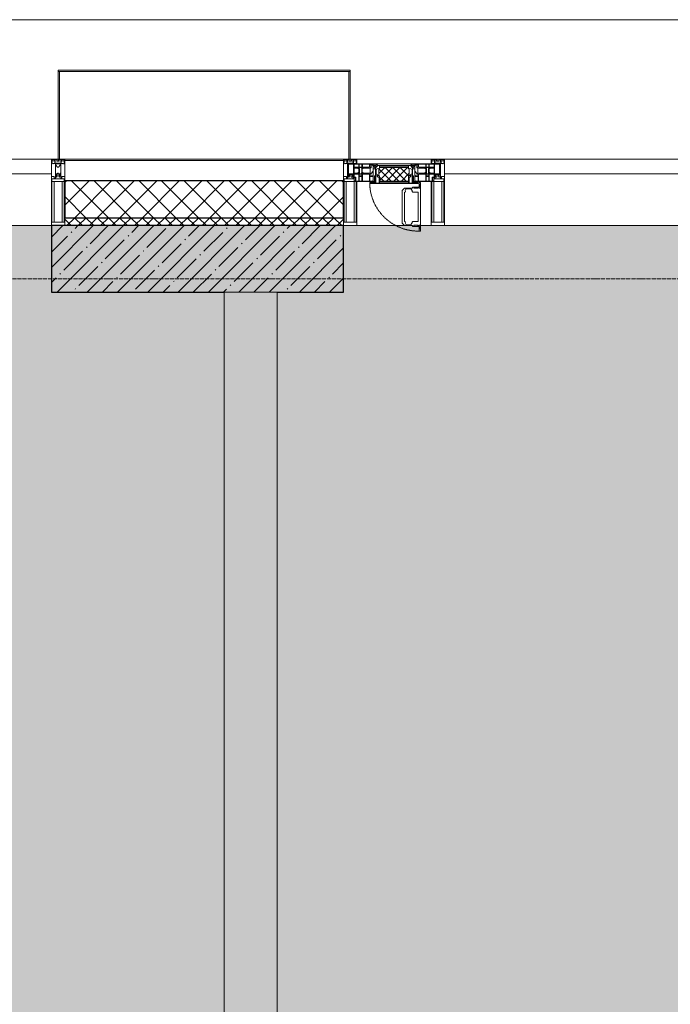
# Model space of a CAD drawing. Header units: millimetres. Extents: x -525784 to 178656, y -69521 to 385150.
# Tile 325 of 389: x -183722 to -181273, y 373214 to 376919. Entities that reach past the tile are written whole.
import ezdxf

# ---------------------------------------------------------------- set-up
doc = ezdxf.new("R2010")
doc.units = ezdxf.units.MM
doc.linetypes.add('-D1-02х01', pattern=[3, 2, -1])
doc.linetypes.add('-D1d1-15x02', pattern=[19, 15, -2, 0, -2])
for name, color, linetype, lineweight in [('_0', 7, 'Continuous', 13), ('A-COLS', 7, 'Continuous', 5), ('A-DETL-GENF', 7, 'Continuous', 5), ('A-GLAZ', 7, 'Continuous', 5), ('A-GLAZ-CURT', 8, 'Continuous', 5), ('A-GLAZ-CWMG', 8, 'Continuous', 5), ('A-WALL', 7, 'Continuous', 5), ('A-WALL-FNSH', 8, 'Continuous', 5), ('I-WALL', 7, 'Continuous', 5), ('S-COLS', 7, 'Continuous', 5), ('S-GRID', 7, 'Continuous', 5), ('Ограждение', 7, 'Continuous', 5), ('Поручни', 7, 'Continuous', 5)]:
    doc.layers.add(name, color=color, linetype=linetype, lineweight=lineweight)

# ---------------------------------------------------------------- blocks, each defined once
blk = doc.blocks.new('System Panel - A_PAN_Glass-5026786-50_AS_M_L24')
at = {"layer": 'A-GLAZ-CURT'}
for p, q in [((910, 0), (-910, 0)), ((-910, 0), (-910, -55)), ((910, -55), (910, 0)), ((-910, -55), (910, -55))]:
    blk.add_line(p, q, dxfattribs=at)
blk = doc.blocks.new('Rectangular Mullion - R_StandardFrame_50Wx250H-3343043-50_AS_M_L24')
at = {"layer": 'A-GLAZ-CWMG'}
blk.add_line((11950, 29450), (10130, 29450), dxfattribs=at)
blk = doc.blocks.new('Rectangular Mullion - 50Wx250H-V1-50_AS_M_L24')
at = {"layer": 'A-DETL-GENF'}
for p, q in [((-25, 84), (-25, 250)), ((-25, 250), (0, 250)), ((-23, 237.3), (0, 237.3)), ((-23, 237.3), (-23, 84)), ((-14.9, 84), (-14.9, 237.3)), ((25, 250), (0, 250)), ((23, 237.3), (0, 237.3)), ((14.9, 84), (14.9, 237.3)), ((23, 237.3), (23, 73.6)), ((25, 65.2), (25, 250)), ((0, 84), (-15, 84)), ((0, 84), (23, 84)), ((-0.5, 73.6), (-15, 73.6)), ((-10, 71.3), (-12, 71.3)), ((-10, 57.4), (-10, 71.3)), ((-7, 65.2), (-5.9, 67.3)), ((-7, 65.2), (-7, 57)), ((-4.1, 67.3), (-5.9, 67.3)), ((-4.1, 67.3), (-2.9, 65.1)), ((-2.9, 65.1), (-2.9, 57)), ((0.5, 73.6), (23, 73.6)), ((4.1, 67.3), (2.9, 65.1)), ((2.9, 65.1), (2.9, 57)), ((4.1, 67.3), (5.9, 67.3)), ((7, 65.2), (5.9, 67.3)), ((7, 65.2), (7, 54.7)), ((8.7, 53), (7, 54.7)), ((8.7, 53), (10, 53)), ((10, 71.3), (14, 71.3)), ((10, 53), (10, 71.3)), ((10, 53), (10, 17)), ((14, 71.3), (14, 65.2)), ((14, 65.2), (25, 65.2)), ((-23.8, 14.6), (-25, 14.2)), ((-25, 0), (-25, 14.2)), ((-23.8, 17), (-23.8, 14.6)), ((-22.5, 10.6), (-23.8, 14.6)), ((-22.5, 10.6), (-23.7, 9.9)), ((-23.7, 1.3), (-23.7, 9.9)), ((-23.7, 1.3), (-11.8, 1.3)), ((-23.2, 10.2), (-22.5, 8)), ((-22.5, 8), (-22.5, 4.5)), ((-21.3, 4.5), (-22.5, 4.5)), ((-22.3, 17), (-22.3, 16)), ((-22.3, 16), (-21.3, 16)), ((-19.9, 17), (-21.3, 16)), ((-21.3, 4.5), (-21.3, 6.5)), ((-21.3, 6.5), (-14.2, 6.5)), ((-7.4, 16.6), (-18.4, 16.6)), ((-14.2, 6.5), (-14.2, 4.5)), ((-13.2, 4.5), (-14.2, 4.5)), ((-13.2, 4.5), (-12.2, 7.2)), ((-12.7, 7.6), (-11.3, 11.4)), ((-12.7, 7.6), (-11.8, 6.9)), ((-12.2, 9), (-12.2, 14.8)), ((-12.2, 14.8), (0, 14.8)), ((-11.8, 1.3), (-11.8, 6.9)), ((-10.5, 11.2), (-11.3, 11.4)), ((-10.5, 1.5), (-10.5, 11.2)), ((-4.8, 1.5), (-10.5, 1.5)), ((0, 8), (-4.8, 8)), ((-4.8, 1.5), (-4.8, 8)), ((-2.6, 16.8), (0, 16.8)), ((2.6, 16.8), (0, 16.8)), ((0, 14.8), (0, 16.8)), ((0, 14.8), (0, 16.8)), ((12.2, 14.8), (0, 14.8)), ((0, 0), (0, 8)), ((0, 8), (4.8, 8)), ((0, 0), (0, 8)), ((4.8, 1.5), (4.8, 8)), ((4.8, 1.5), (10.5, 1.5)), ((8.5, 23), (6, 25.5)), ((6, 18), (7.4, 18)), ((7.4, 18), (7.4, 16.6)), ((7.4, 16.6), (18.4, 16.6)), ((7.5, 18.5), (8.5, 18.5)), ((7.5, 17), (7.5, 18.5)), ((10, 17), (7.5, 17)), ((8.5, 18.5), (8.5, 23)), ((10.5, 11.2), (11.3, 11.4)), ((10.5, 1.5), (10.5, 11.2)), ((12.7, 7.6), (11.3, 11.4)), ((12.7, 7.6), (11.8, 6.9)), ((11.8, 1.3), (11.8, 6.9)), ((23.7, 1.3), (11.8, 1.3)), ((12.2, 9), (12.2, 14.8)), ((13.2, 4.5), (12.2, 7.2)), ((13.2, 4.5), (14.2, 4.5)), ((21.3, 6.5), (14.2, 6.5)), ((14.2, 6.5), (14.2, 4.5)), ((18.4, 16.6), (19, 17.6)), ((19, 17.6), (21.3, 16)), ((22.3, 16), (21.3, 16)), ((21.3, 4.5), (21.3, 6.5)), ((21.3, 4.5), (22.5, 4.5)), ((22.3, 17), (22.3, 16)), ((22.3, 17), (23.8, 17)), ((22.5, 10.6), (23.8, 14.6)), ((22.5, 10.6), (23.7, 9.9)), ((23.2, 10.2), (22.5, 8)), ((22.5, 8), (22.5, 4.5)), ((23.7, 1.3), (23.7, 9.9)), ((23.8, 17), (23.8, 14.6)), ((23.8, 14.6), (25, 14.2)), ((25, 0), (25, 14.2)), ((-25, 0), (0, 0)), ((25, 0), (0, 0))]:
    blk.add_line(p, q, dxfattribs=at)
for centre, start, end in [((-0.5, 73.1), 360, 90), ((0.5, 73.1), 90, 180)]:
    blk.add_arc(centre, 0.5, start, end, dxfattribs=at)
blk = doc.blocks.new('Rectangular Mullion - R_StandardFrame_50Wx250H-3538113-50_AS_M_L24')
at = {"layer": 'A-GLAZ-CWMG', "lineweight": 9}
for p, q in [((-25, 84), (-25, 250)), ((-25, 250), (25, 250)), ((25, 250), (25, 0)), ((-25, 0), (-25, 17)), ((25, 0), (-25, 0))]:
    blk.add_line(p, q, dxfattribs=at)
blk = doc.blocks.new('A_PAN_Створка - 383мм-V32-50_AS_M_L24')
at = {"layer": 'A-GLAZ-CURT'}
h = blk.add_hatch(dxfattribs=at)
h.set_pattern_fill('FP_28', color=256, style=0, pattern_type=2)
h.set_pattern_definition([(45, (-9940, -29700), (-14.142136, 14.142136), []), (135, (-9940, -29700), (-14.142136, -14.142136), [])])
h.paths.add_polyline_path([(53.6, -82.7), (54.6, -81.8), (55.5, -62.5), (57.2, -60.8), (57.2, -36.4), (54.9, -34.1), (54.5, -31.8), (-54.5, -31.8), (-54.9, -34.1), (-57.2, -36.4), (-57.2, -60.8), (-54.6, -63.4), (-53.6, -82.7), (-46.3, -82.7)])
at = {"layer": 'A-DETL-GENF'}
for p, q in [((-70, -32.1), (-61.4, -23.5)), ((-70, -62.5), (-70, -32.1)), ((-65.7, -37.4), (-60.8, -34.7)), ((61.4, -23.5), (-61.4, -23.5)), ((-60.8, -34.7), (-57.3, -35.9)), ((-55.2, -33.8), (-57.3, -35.9)), ((-54.9, -34.1), (-57.2, -36.4)), ((-57.2, -36.4), (-57.2, -60.8)), ((-55.2, -33.8), (-54.8, -31.5)), ((-54.9, -25.8), (-53.9, -24.8)), ((-54.9, -29.5), (-54.9, -25.8)), ((-53.9, -30.5), (-54.9, -29.5)), ((-54.5, -31.8), (-54.9, -34.1)), ((0, -31.5), (-54.8, -31.5)), ((54.5, -31.8), (-54.5, -31.8)), ((-53.9, -24.8), (53.9, -24.8)), ((53.9, -30.5), (-53.9, -30.5)), ((0, -31.5), (54.8, -31.5)), ((54.9, -25.8), (53.9, -24.8)), ((53.9, -30.5), (54.9, -29.5)), ((54.9, -34.1), (54.5, -31.8)), ((55.2, -33.8), (54.8, -31.5)), ((54.9, -29.5), (54.9, -25.8)), ((57.2, -36.4), (54.9, -34.1)), ((55.2, -33.8), (57.3, -35.9)), ((57.2, -60.8), (57.2, -36.4)), ((60.8, -34.7), (57.3, -35.9)), ((65.7, -37.4), (60.8, -34.7)), ((70, -32.1), (61.4, -23.5)), ((70, -62.5), (70, -32.1)), ((-73.9, -62.5), (-70, -62.5)), ((-73.9, -87.5), (-73.9, -62.5)), ((-69.4, -66.5), (-73.9, -66.5)), ((-69.4, -81.5), (-69.4, -66.5)), ((-61.7, -62.5), (-67.9, -62.5)), ((-67.9, -62.5), (-67.9, -89.3)), ((-67.8, -38.3), (-65.7, -37.4)), ((-67.8, -55.7), (-67.8, -38.3)), ((-66, -56.5), (-67.8, -55.7)), ((-66, -56.5), (-62, -59.1)), ((-62, -59.1), (-60.7, -61)), ((-61.7, -64.9), (-61.7, -62.5)), ((-60.1, -67.7), (-61.7, -64.9)), ((-60.7, -61), (-57.4, -61)), ((-56.4, -67.7), (-60.1, -67.7)), ((-57.4, -61), (-54.9, -63.5)), ((-57.2, -60.8), (-54.6, -63.4)), ((-56.4, -89.4), (-56.4, -67.7)), ((-54.9, -63.5), (-54.9, -81.9)), ((-54.6, -63.4), (-54.6, -81.8)), ((54.6, -63.4), (57.2, -60.8)), ((54.6, -81.8), (54.6, -63.4)), ((57.4, -61), (54.9, -63.5)), ((54.9, -63.5), (54.9, -81.9)), ((56.4, -67.7), (60.1, -67.7)), ((56.4, -89.4), (56.4, -67.7)), ((60.7, -61), (57.4, -61)), ((60.1, -67.7), (61.7, -64.9)), ((62, -59.1), (60.7, -61)), ((61.7, -62.5), (67.9, -62.5)), ((61.7, -64.9), (61.7, -62.5)), ((66, -56.5), (62, -59.1)), ((67.8, -38.3), (65.7, -37.4)), ((66, -56.5), (67.8, -55.7)), ((67.8, -55.7), (67.8, -38.3)), ((67.9, -62.5), (67.9, -89.3)), ((69.4, -66.5), (73.9, -66.5)), ((69.4, -81.5), (69.4, -66.5)), ((73.9, -62.5), (70, -62.5)), ((73.9, -87.5), (73.9, -62.5)), ((-91.5, -87.5), (-73.9, -87.5)), ((-91.5, -92), (-91.5, -87.5)), ((-91.5, -92), (91.5, -92)), ((-83.4, -90.3), (-83.4, -87.5)), ((-83.4, -90.3), (-69.4, -90.3)), ((-73.9, -81.5), (-69.4, -81.5)), ((-69.4, -85.5), (-73.9, -85.5)), ((-69.4, -90.3), (-69.4, -85.5)), ((-67.9, -89.3), (-66.9, -90.3)), ((-66.9, -90.3), (-57.4, -90.3)), ((-57.4, -90.3), (-56.4, -89.4)), ((-54.9, -81.9), (-53.8, -83)), ((-54.9, -85.6), (-53.9, -84.6)), ((-54.9, -89.3), (-54.9, -85.6)), ((-53.9, -90.3), (-54.9, -89.3)), ((-54.6, -81.8), (-53.6, -82.7)), ((-53.9, -84.6), (53.9, -84.6)), ((53.9, -90.3), (-53.9, -90.3)), ((53.8, -83), (-53.8, -83)), ((-53.6, -82.7), (53.6, -82.7)), ((53.6, -82.7), (54.6, -81.8)), ((54.9, -81.9), (53.8, -83)), ((54.9, -85.6), (53.9, -84.6)), ((53.9, -90.3), (54.9, -89.3)), ((54.9, -89.3), (54.9, -85.6)), ((57.4, -90.3), (56.4, -89.4)), ((66.9, -90.3), (57.4, -90.3)), ((67.9, -89.3), (66.9, -90.3)), ((73.9, -81.5), (69.4, -81.5)), ((69.4, -85.5), (73.9, -85.5)), ((69.4, -90.3), (69.4, -85.5)), ((83.4, -90.3), (69.4, -90.3)), ((91.5, -87.5), (73.9, -87.5)), ((83.4, -90.3), (83.4, -87.5)), ((91.5, -92), (91.5, -87.5))]:
    blk.add_line(p, q, dxfattribs=at)
at = {"layer": 'A-DETL-GENF', "color": 9, "true_color": 0xc8c8c8}
for p, q in [((39.7, -109), (31.1, -117.6)), ((70.1, -109), (39.7, -109)), ((70.1, -105.1), (70.1, -109)), ((95.1, -105.1), (70.1, -105.1)), ((74.1, -109.6), (74.1, -105.1)), ((89.1, -109.6), (74.1, -109.6)), ((89.1, -105.1), (89.1, -109.6)), ((93.1, -109.6), (93.1, -105.1)), ((97.9, -109.6), (93.1, -109.6)), ((95.1, -87.5), (95.1, -105.1)), ((99.6, -87.5), (95.1, -87.5)), ((97.9, -95.6), (95.1, -95.6)), ((97.9, -95.6), (97.9, -109.6)), ((99.6, -270.5), (99.6, -87.5)), ((31.1, -117.6), (31.1, -240.4)), ((41.4, -123.8), (39.1, -124.2)), ((39.1, -179), (39.1, -124.2)), ((41.4, -123.8), (43.5, -121.7)), ((45, -113.3), (42.3, -118.2)), ((42.3, -118.2), (43.5, -121.7)), ((45.9, -111.2), (45, -113.3)), ((63.3, -111.2), (45.9, -111.2)), ((64.1, -113), (63.3, -111.2)), ((64.1, -113), (66.7, -117)), ((66.7, -117), (68.6, -118.3)), ((68.6, -118.3), (68.6, -121.6)), ((68.6, -121.6), (71.1, -124.1)), ((71.1, -124.1), (89.5, -124.1)), ((89.5, -124.1), (90.6, -125.2)), ((90.6, -125.2), (90.6, -232.8)), ((39.1, -179), (39.1, -233.8)), ((39.7, -249), (31.1, -240.4)), ((41.4, -234.2), (39.1, -233.8)), ((70.1, -249), (39.7, -249)), ((41.4, -234.2), (43.5, -236.3)), ((42.3, -239.8), (43.5, -236.3)), ((45, -244.7), (42.3, -239.8)), ((45.9, -246.8), (45, -244.7)), ((63.3, -246.8), (45.9, -246.8)), ((64.1, -245), (63.3, -246.8)), ((64.1, -245), (66.7, -241)), ((66.7, -241), (68.6, -239.7)), ((68.6, -236.4), (71.1, -233.9)), ((68.6, -239.7), (68.6, -236.4)), ((70.1, -252.9), (70.1, -249)), ((95.1, -252.9), (70.1, -252.9)), ((71.1, -233.9), (89.5, -233.9)), ((74.1, -248.4), (74.1, -252.9)), ((89.1, -248.4), (74.1, -248.4)), ((89.1, -252.9), (89.1, -248.4)), ((89.5, -233.9), (90.6, -232.8)), ((93.1, -248.4), (93.1, -252.9)), ((97.9, -248.4), (93.1, -248.4)), ((95.1, -270.5), (95.1, -252.9)), ((97.9, -262.4), (97.9, -248.4)), ((97.9, -262.4), (95.1, -262.4)), ((99.6, -270.5), (95.1, -270.5))]:
    blk.add_line(p, q, dxfattribs=at)
at = {"layer": 'A-GLAZ'}
for p, q in [((-67.9, -17), (-171, -17)), ((-171, -17), (-171, -57)), ((-171, -18.5), (-153.5, -18.5)), ((-153.5, -18.5), (-152, -20)), ((-152, -20), (-152, -73.5)), ((-150.5, -17), (-150.5, -29.4)), ((-132.4, -18.6), (-150.5, -18.6)), ((-150.5, -29.4), (-132.4, -29.4)), ((-150.5, -33.6), (-150.5, -68)), ((-136.3, -33.6), (-150.5, -33.6)), ((-137.2, -31), (-135.8, -35)), ((-132.5, -31), (-137.2, -31)), ((-132.1, -36.8), (-135.8, -35)), ((-132.5, -31.9), (-133.4, -33.7)), ((-133.4, -33.7), (-130.1, -35.3)), ((-132.5, -31.9), (-132.5, -31)), ((-132.4, -29.4), (-132.4, -18.6)), ((-132.1, -49), (-132.1, -36.8)), ((-131, -18.2), (-131, -29.5)), ((-120.8, -18.2), (-131, -18.2)), ((-131, -29.5), (-120.8, -29.5)), ((-131, -30.9), (-131, -33)), ((-120.8, -30.9), (-131, -30.9)), ((-129.4, -34.6), (-131, -33)), ((-130.1, -35.3), (-129.4, -34.6)), ((-130.1, -35.3), (-130.1, -50.4)), ((-122.4, -34.6), (-120.8, -33)), ((-121.7, -35.3), (-122.4, -34.6)), ((-118.4, -33.7), (-121.7, -35.3)), ((-121.7, -35.3), (-121.7, -50.4)), ((-120.8, -18.2), (-120.8, -29.5)), ((-120.8, -30.9), (-120.8, -33)), ((-119.7, -36.8), (-115.9, -35)), ((-119.7, -49), (-119.7, -36.8)), ((-119.3, -18.6), (-92.5, -18.6)), ((-119.3, -29.4), (-119.3, -18.6)), ((-92.5, -29.4), (-119.3, -29.4)), ((-119.3, -31), (-114.6, -31)), ((-119.3, -31.9), (-119.3, -31)), ((-119.3, -31.9), (-118.4, -33.7)), ((-114.6, -31), (-115.9, -35)), ((-94.1, -33.5), (-115.4, -33.5)), ((-89.9, -35.1), (-94.1, -33.5)), ((-92.5, -18.6), (-92.5, -29.4)), ((-90.8, -18.5), (-90.8, -29.4)), ((-87.3, -18.5), (-90.8, -18.5)), ((-90.8, -29.4), (-85.9, -29.4)), ((-89.9, -32.5), (-89.9, -35.1)), ((-85.9, -32.5), (-89.9, -32.5)), ((-89.9, -35.1), (-89.9, -50.9)), ((-87.3, -20.4), (-87.3, -18.5)), ((-87.3, -20.4), (-87.3, -21.9)), ((-84.8, -20.4), (-87.3, -20.4)), ((-87.3, -21.9), (-85.9, -21.9)), ((-85.9, -18.2), (-85.9, -20.4)), ((-75.9, -18.2), (-85.9, -18.2)), ((-85.9, -21.9), (-85.9, -29.4)), ((-85.9, -29.4), (-85.9, -32.5)), ((-83.4, -20.4), (-84.8, -20.4)), ((-70, -33.8), (-83.4, -20.4)), ((-78, -84), (-78, -23.5)), ((-78, -23.5), (-67.9, -23.5)), ((-78, -36.8), (-70, -36.8)), ((-78, -45.6), (-78, -36.8)), ((-75.9, -21.5), (-75.9, -18.2)), ((-75.9, -21.5), (-75.9, -23.5)), ((-74.9, -21.5), (-75.9, -21.5)), ((-75.9, -23.5), (-73, -23.5)), ((-74.9, -17.9), (-74.9, -21.5)), ((-68.9, -17.9), (-74.9, -17.9)), ((-67.2, -29.3), (-73, -23.5)), ((-61.4, -23.5), (-70, -32.1)), ((-70, -32.1), (-70, -62.5)), ((-70, -36.8), (-70, -33.8)), ((-68.9, -21.5), (-68.9, -17.9)), ((-67.9, -21.5), (-68.9, -21.5)), ((67.9, -17), (-67.9, -17)), ((-61.4, -23.5), (-67.9, -17)), ((-67.9, -17), (-67.9, -23.5)), ((-67.9, -17), (67.9, -17)), ((-67.9, -21.5), (-67.9, -23.5)), ((-67.9, -23.5), (-64.6, -26.8)), ((-67.9, -23.5), (-64.6, -26.8)), ((-64.6, -26.8), (-67.2, -29.3)), ((-64.6, -26.8), (-61.4, -23.5)), ((61.4, -23.5), (-61.4, -23.5)), ((67.9, -17), (61.4, -23.5)), ((70, -32.1), (61.4, -23.5)), ((61.4, -23.5), (64.6, -26.8)), ((67.9, -23.5), (64.6, -26.8)), ((64.6, -26.8), (67.9, -23.5)), ((64.6, -26.8), (67.2, -29.3)), ((67.2, -29.3), (73, -23.5)), ((67.9, -23.5), (67.9, -17)), ((171, -17), (67.9, -17)), ((67.9, -21.5), (67.9, -23.5)), ((67.9, -21.5), (68.9, -21.5)), ((67.9, -23.5), (78, -23.5)), ((68.9, -17.9), (74.9, -17.9)), ((68.9, -21.5), (68.9, -17.9)), ((70, -33.8), (83.4, -20.4)), ((70, -62.5), (70, -32.1)), ((70, -36.8), (70, -33.8)), ((78, -36.8), (70, -36.8)), ((75.9, -23.5), (73, -23.5)), ((74.9, -17.9), (74.9, -21.5)), ((74.9, -21.5), (75.9, -21.5)), ((75.9, -18.2), (85.9, -18.2)), ((75.9, -21.5), (75.9, -18.2)), ((75.9, -21.5), (75.9, -23.5)), ((78, -23.5), (78, -84)), ((78, -45.6), (78, -36.8)), ((83.4, -20.4), (84.8, -20.4)), ((84.8, -20.4), (87.3, -20.4)), ((85.9, -18.2), (85.9, -20.4)), ((85.9, -21.9), (85.9, -29.4)), ((87.3, -21.9), (85.9, -21.9)), ((85.9, -29.4), (85.9, -32.5)), ((90.8, -29.4), (85.9, -29.4)), ((85.9, -32.5), (89.9, -32.5)), ((87.3, -18.5), (90.8, -18.5)), ((87.3, -20.4), (87.3, -18.5)), ((87.3, -20.4), (87.3, -21.9)), ((89.9, -32.5), (89.9, -35.1)), ((89.9, -35.1), (94.1, -33.5)), ((89.9, -35.1), (89.9, -50.9)), ((90.8, -18.5), (90.8, -29.4)), ((92.5, -18.6), (92.5, -29.4)), ((119.3, -18.6), (92.5, -18.6)), ((92.5, -29.4), (119.3, -29.4)), ((94.1, -33.5), (115.4, -33.5)), ((114.6, -31), (115.9, -35)), ((119.3, -31), (114.6, -31)), ((119.7, -36.8), (115.9, -35)), ((119.3, -31.9), (118.4, -33.7)), ((118.4, -33.7), (121.7, -35.3)), ((119.3, -29.4), (119.3, -18.6)), ((119.3, -31.9), (119.3, -31)), ((119.7, -49), (119.7, -36.8)), ((120.8, -18.2), (120.8, -29.5)), ((120.8, -18.2), (131, -18.2)), ((131, -29.5), (120.8, -29.5)), ((120.8, -30.9), (120.8, -33)), ((120.8, -30.9), (131, -30.9)), ((122.4, -34.6), (120.8, -33)), ((121.7, -35.3), (122.4, -34.6)), ((121.7, -35.3), (121.7, -50.4)), ((129.4, -34.6), (131, -33)), ((130.1, -35.3), (129.4, -34.6)), ((133.4, -33.7), (130.1, -35.3)), ((130.1, -35.3), (130.1, -50.4)), ((131, -18.2), (131, -29.5)), ((131, -30.9), (131, -33)), ((132.1, -36.8), (135.8, -35)), ((132.1, -49), (132.1, -36.8)), ((132.4, -18.6), (150.5, -18.6)), ((132.4, -29.4), (132.4, -18.6)), ((150.5, -29.4), (132.4, -29.4)), ((132.5, -31), (137.2, -31)), ((132.5, -31.9), (132.5, -31)), ((132.5, -31.9), (133.4, -33.7)), ((137.2, -31), (135.8, -35)), ((136.3, -33.6), (150.5, -33.6)), ((150.5, -17), (150.5, -29.4)), ((150.5, -33.6), (150.5, -68)), ((153.5, -18.5), (152, -20)), ((152, -20), (152, -73.5)), ((171, -18.5), (153.5, -18.5)), ((171, -57), (171, -17)), ((-171, -55.5), (-152, -55.5)), ((-171, -57), (-156, -57)), ((-153, -60), (-153, -73.5)), ((-153, -73.5), (-150, -73.5)), ((-136.4, -52.4), (-150.5, -52.4)), ((-150.5, -56.6), (-132.4, -56.6)), ((-150.5, -68), (-143.5, -68)), ((-150.5, -69.5), (-150.5, -73.5)), ((-145, -69.5), (-150.5, -69.5)), ((-150, -73.5), (-150, -84)), ((-145, -69.5), (-145, -79.5)), ((-143.5, -68), (-143.5, -81)), ((-137.2, -54.8), (-135.8, -50.8)), ((-132.5, -54.8), (-137.2, -54.8)), ((-132.1, -49), (-135.8, -50.8)), ((-133.4, -52), (-130.1, -50.4)), ((-132.5, -53.8), (-133.4, -52)), ((-132.5, -53.8), (-132.5, -54.8)), ((-132.4, -56.6), (-132.4, -82.5)), ((-129.4, -51.1), (-131, -52.7)), ((-131, -55.1), (-131, -52.7)), ((-120.8, -55.1), (-131, -55.1)), ((-131, -56.5), (-131, -62.6)), ((-131, -56.5), (-120.8, -56.5)), ((-120.8, -62.6), (-131, -62.6)), ((-131, -64.6), (-120.8, -64.6)), ((-131, -82.5), (-131, -64.6)), ((-130.1, -50.4), (-129.4, -51.1)), ((-121.7, -50.4), (-122.4, -51.1)), ((-122.4, -51.1), (-120.8, -52.7)), ((-118.4, -52), (-121.7, -50.4)), ((-120.8, -55.1), (-120.8, -52.7)), ((-120.8, -56.5), (-120.8, -62.6)), ((-120.8, -82.5), (-120.8, -64.6)), ((-119.7, -49), (-115.9, -50.8)), ((-119.3, -53.8), (-118.4, -52)), ((-119.3, -53.8), (-119.3, -54.8)), ((-119.3, -54.8), (-114.6, -54.8)), ((-119.3, -56.6), (-119.3, -82.5)), ((-92.5, -56.6), (-119.3, -56.6)), ((-114.6, -54.8), (-115.9, -50.8)), ((-94.1, -52.5), (-115.3, -52.5)), ((-89.9, -50.9), (-94.1, -52.5)), ((-92.5, -56.6), (-92.5, -82.5)), ((-90.8, -56.6), (-85.9, -56.6)), ((-90.8, -62.7), (-90.8, -56.6)), ((-80.4, -62.7), (-90.8, -62.7)), ((-90.8, -64.6), (-90.8, -82.5)), ((-80.1, -64.6), (-90.8, -64.6)), ((-89.9, -52.2), (-89.9, -50.9)), ((-89.9, -52.2), (-88.6, -53.5)), ((-85.9, -53.5), (-88.6, -53.5)), ((-85.9, -53.5), (-78, -45.6)), ((-85.9, -56.6), (-85.9, -53.5)), ((-80.4, -61.1), (-80.4, -62.7)), ((-78, -61.1), (-80.4, -61.1)), ((-80.1, -66.1), (-80.1, -64.6)), ((-78, -66.1), (-80.1, -66.1)), ((-78, -66.1), (-78, -61.1)), ((-70, -62.5), (-73.9, -62.5)), ((-73.9, -62.5), (-73.9, -87.5)), ((73.9, -62.5), (70, -62.5)), ((73.9, -87.5), (73.9, -62.5)), ((85.9, -53.5), (78, -45.6)), ((78, -61.1), (80.4, -61.1)), ((78, -66.1), (78, -61.1)), ((78, -66.1), (80.1, -66.1)), ((80.1, -64.6), (90.8, -64.6)), ((80.1, -66.1), (80.1, -64.6)), ((80.4, -61.1), (80.4, -62.7)), ((80.4, -62.7), (90.8, -62.7)), ((85.9, -53.5), (88.6, -53.5)), ((85.9, -56.6), (85.9, -53.5)), ((90.8, -56.6), (85.9, -56.6)), ((89.9, -52.2), (88.6, -53.5)), ((89.9, -50.9), (94.1, -52.5)), ((89.9, -52.2), (89.9, -50.9)), ((90.8, -62.7), (90.8, -56.6)), ((90.8, -64.6), (90.8, -82.5)), ((92.5, -56.6), (119.3, -56.6)), ((92.5, -56.6), (92.5, -82.5)), ((94.1, -52.5), (115.3, -52.5)), ((114.6, -54.8), (115.9, -50.8)), ((119.3, -54.8), (114.6, -54.8)), ((119.7, -49), (115.9, -50.8)), ((118.4, -52), (121.7, -50.4)), ((119.3, -53.8), (118.4, -52)), ((119.3, -53.8), (119.3, -54.8)), ((119.3, -56.6), (119.3, -82.5)), ((122.4, -51.1), (120.8, -52.7)), ((120.8, -55.1), (120.8, -52.7)), ((120.8, -55.1), (131, -55.1)), ((120.8, -56.5), (120.8, -62.6)), ((131, -56.5), (120.8, -56.5)), ((120.8, -62.6), (131, -62.6)), ((120.8, -82.5), (120.8, -64.6)), ((131, -64.6), (120.8, -64.6)), ((121.7, -50.4), (122.4, -51.1)), ((130.1, -50.4), (129.4, -51.1)), ((129.4, -51.1), (131, -52.7)), ((133.4, -52), (130.1, -50.4)), ((131, -55.1), (131, -52.7)), ((131, -56.5), (131, -62.6)), ((131, -82.5), (131, -64.6)), ((132.1, -49), (135.8, -50.8)), ((150.5, -56.6), (132.4, -56.6)), ((132.4, -56.6), (132.4, -82.5)), ((132.5, -53.8), (133.4, -52)), ((132.5, -53.8), (132.5, -54.8)), ((132.5, -54.8), (137.2, -54.8)), ((137.2, -54.8), (135.8, -50.8)), ((136.4, -52.4), (150.5, -52.4)), ((143.5, -68), (143.5, -81)), ((150.5, -68), (143.5, -68)), ((145, -69.5), (150.5, -69.5)), ((145, -69.5), (145, -79.5)), ((150, -84), (150, -73.5)), ((150, -73.5), (153, -73.5)), ((150.5, -69.5), (150.5, -73.5)), ((171, -55.5), (152, -55.5)), ((153, -73.5), (153, -60)), ((156, -57), (171, -57)), ((-150, -84), (-78, -84)), ((-148.5, -81), (-148.5, -82.5)), ((-143.5, -81), (-148.5, -81)), ((-148.5, -82.5), (-132.4, -82.5)), ((-131, -82.5), (-120.8, -82.5)), ((-119.3, -82.5), (-92.5, -82.5)), ((-73.9, -87.5), (-91.5, -87.5)), ((-91.5, -87.5), (-91.5, -92)), ((-91.5, -92), (91.5, -92)), ((-90.8, -82.5), (-79.5, -82.5)), ((-78, -84), (-85, -84)), ((-85, -84), (-85, -87.5)), ((-85, -87.5), (-78, -87.5)), ((-79.5, -80.6), (-78, -80.6)), ((-79.5, -82.5), (-79.5, -80.6)), ((-78, -87.5), (-78, -84)), ((-78, -84), (-73.9, -84)), ((73.9, -84), (78, -84)), ((91.5, -87.5), (73.9, -87.5)), ((79.5, -80.6), (78, -80.6)), ((78, -87.5), (78, -84)), ((78, -84), (85, -84)), ((78, -84), (150, -84)), ((85, -87.5), (78, -87.5)), ((79.5, -82.5), (79.5, -80.6)), ((90.8, -82.5), (79.5, -82.5)), ((85, -84), (85, -87.5)), ((91.5, -92), (91.5, -87.5)), ((119.3, -82.5), (92.5, -82.5)), ((131, -82.5), (120.8, -82.5)), ((148.5, -82.5), (132.4, -82.5)), ((143.5, -81), (148.5, -81)), ((148.5, -81), (148.5, -82.5))]:
    blk.add_line(p, q, dxfattribs=at)
for centre, start, end in [((-156, -60), 0, 90), ((156, -60), 90, 180)]:
    blk.add_arc(centre, 3, start, end, dxfattribs=at)
at = {"layer": 'A-GLAZ', "linetype": '-D1-02х01'}
blk.add_arc((91.4, -87.5), 183, 181.4091, 271.1445, dxfattribs=at)
blk = doc.blocks.new('Rectangular Mullion - R_StandardFrame_50Wx250H-V11-50_AS_M_L24')
at = {"layer": 'A-GLAZ-CWMG'}
for p, q in [((25500, 29700), (25780, 29700)), ((25500, 29450), (25710.1, 29450)), ((25739.6, 29450), (25780, 29450))]:
    blk.add_line(p, q, dxfattribs=at)
blk = doc.blocks.new('Rectangular Mullion - 50Wx250H-2623690-50_AS_M_L24')
at = {"layer": 'A-DETL-GENF'}
for p, q in [((-25, 65.2), (-25, 250)), ((-25, 250), (0, 250)), ((-23, 237.3), (0, 237.3)), ((-23, 237.3), (-23, 73.6)), ((-14.9, 84), (-14.9, 237.3)), ((25, 250), (0, 250)), ((23, 237.3), (0, 237.3)), ((14.9, 84), (14.9, 237.3)), ((23, 237.3), (23, 73.6)), ((25, 65.2), (25, 250)), ((0, 84), (-23, 84)), ((0, 84), (23, 84)), ((-14, 65.2), (-25, 65.2)), ((-0.5, 73.6), (-23, 73.6)), ((-14, 71.3), (-14, 65.2)), ((-10, 71.3), (-14, 71.3)), ((-10, 53), (-10, 71.3)), ((-8.7, 53), (-10, 53)), ((-10, 53), (-10, 17)), ((-8.7, 53), (-7, 54.7)), ((-7, 65.2), (-5.9, 67.3)), ((-7, 65.2), (-7, 54.7)), ((-4.1, 67.3), (-5.9, 67.3)), ((-4.1, 67.3), (-2.9, 65.1)), ((-2.9, 65.1), (-2.9, 54.6)), ((-1.3, 53), (-2.9, 54.6)), ((0, 53), (-1.3, 53)), ((0, 53), (1.3, 53)), ((0.5, 73.6), (23, 73.6)), ((1.3, 53), (2.9, 54.6)), ((4.1, 67.3), (2.9, 65.1)), ((2.9, 65.1), (2.9, 54.6)), ((4.1, 67.3), (5.9, 67.3)), ((7, 65.2), (5.9, 67.3)), ((7, 65.2), (7, 54.7)), ((8.7, 53), (7, 54.7)), ((8.7, 53), (10, 53)), ((10, 71.3), (14, 71.3)), ((10, 53), (10, 71.3)), ((10, 53), (10, 17)), ((14, 71.3), (14, 65.2)), ((14, 65.2), (25, 65.2)), ((-23.8, 14.6), (-25, 14.2)), ((-25, 0), (-25, 14.2)), ((-22.3, 17), (-23.8, 17)), ((-23.8, 17), (-23.8, 14.6)), ((-22.5, 10.6), (-23.8, 14.6)), ((-22.5, 10.6), (-23.7, 9.9)), ((-23.7, 1.3), (-23.7, 9.9)), ((-23.7, 1.3), (-11.8, 1.3)), ((-23.2, 10.2), (-22.5, 8)), ((-22.5, 8), (-22.5, 4.5)), ((-21.3, 4.5), (-22.5, 4.5)), ((-22.3, 17), (-22.3, 16)), ((-22.3, 16), (-21.3, 16)), ((-19, 17.6), (-21.3, 16)), ((-21.3, 4.5), (-21.3, 6.5)), ((-21.3, 6.5), (-14.2, 6.5)), ((-18.4, 16.6), (-19, 17.6)), ((-7.4, 16.6), (-18.4, 16.6)), ((-14.2, 6.5), (-14.2, 4.5)), ((-13.2, 4.5), (-14.2, 4.5)), ((-13.2, 4.5), (-12.2, 7.2)), ((-12.7, 7.6), (-11.3, 11.4)), ((-12.7, 7.6), (-11.8, 6.9)), ((-12.2, 9), (-12.2, 14.8)), ((-12.2, 14.8), (0, 14.8)), ((-11.8, 1.3), (-11.8, 6.9)), ((-10.5, 11.2), (-11.3, 11.4)), ((-10.5, 1.5), (-10.5, 11.2)), ((-4.8, 1.5), (-10.5, 1.5)), ((-10, 17), (-7.5, 17)), ((-8.5, 23), (-1.5, 30)), ((-8.5, 18.5), (-8.5, 23)), ((-7.5, 18.5), (-8.5, 18.5)), ((-7.5, 17), (-7.5, 18.5)), ((-7.4, 18), (-7.4, 16.6)), ((-2.6, 18), (-7.4, 18)), ((0, 8), (-4.8, 8)), ((-4.8, 1.5), (-4.8, 8)), ((-2.6, 18), (-2.6, 16.8)), ((-2.6, 16.8), (0, 16.8)), ((-1.5, 30), (0, 30)), ((1.5, 30), (0, 30)), ((2.6, 16.8), (0, 16.8)), ((0, 14.8), (0, 16.8)), ((0, 14.8), (0, 16.8)), ((12.2, 14.8), (0, 14.8)), ((0, 0), (0, 8)), ((0, 8), (4.8, 8)), ((0, 0), (0, 8)), ((8.5, 23), (1.5, 30)), ((2.6, 18), (2.6, 16.8)), ((2.6, 18), (7.4, 18)), ((4.8, 1.5), (4.8, 8)), ((4.8, 1.5), (10.5, 1.5)), ((7.4, 18), (7.4, 16.6)), ((7.4, 16.6), (18.4, 16.6)), ((7.5, 18.5), (8.5, 18.5)), ((7.5, 17), (7.5, 18.5)), ((10, 17), (7.5, 17)), ((8.5, 18.5), (8.5, 23)), ((10.5, 11.2), (11.3, 11.4)), ((10.5, 1.5), (10.5, 11.2)), ((12.7, 7.6), (11.3, 11.4)), ((12.7, 7.6), (11.8, 6.9)), ((11.8, 1.3), (11.8, 6.9)), ((23.7, 1.3), (11.8, 1.3)), ((12.2, 9), (12.2, 14.8)), ((13.2, 4.5), (12.2, 7.2)), ((13.2, 4.5), (14.2, 4.5)), ((21.3, 6.5), (14.2, 6.5)), ((14.2, 6.5), (14.2, 4.5)), ((18.4, 16.6), (19, 17.6)), ((19, 17.6), (21.3, 16)), ((22.3, 16), (21.3, 16)), ((21.3, 4.5), (21.3, 6.5)), ((21.3, 4.5), (22.5, 4.5)), ((22.3, 17), (22.3, 16)), ((22.3, 17), (23.8, 17)), ((22.5, 10.6), (23.8, 14.6)), ((22.5, 10.6), (23.7, 9.9)), ((23.2, 10.2), (22.5, 8)), ((22.5, 8), (22.5, 4.5)), ((23.7, 1.3), (23.7, 9.9)), ((23.8, 17), (23.8, 14.6)), ((23.8, 14.6), (25, 14.2)), ((25, 0), (25, 14.2)), ((-25, 0), (0, 0)), ((25, 0), (0, 0))]:
    blk.add_line(p, q, dxfattribs=at)
for centre, start, end in [((-0.5, 73.1), 360, 90), ((0.5, 73.1), 90, 180)]:
    blk.add_arc(centre, 0.5, start, end, dxfattribs=at)
blk = doc.blocks.new('Rectangular Mullion - R_StandardFrame_50Wx250H-4058886-50_AS_M_L24')
at = {"layer": 'A-GLAZ-CWMG', "lineweight": 9}
for p, q in [((-50, 0), (-50, 250)), ((-50, 250), (0, 250)), ((0, 250), (0, 0)), ((0, 0), (-50, 0))]:
    blk.add_line(p, q, dxfattribs=at)
blk = doc.blocks.new('Rectangular Mullion - 50Wx250H-V4-50_AS_M_L24')
at = {"layer": 'A-DETL-GENF'}
for p, q in [((-25, 65.2), (-25, 250)), ((-25, 250), (0, 250)), ((-23, 237.3), (0, 237.3)), ((-23, 237.3), (-23, 73.6)), ((-14.9, 84), (-14.9, 237.3)), ((25, 250), (0, 250)), ((23, 237.3), (0, 237.3)), ((14.9, 84), (14.9, 237.3)), ((23, 237.3), (23, 84)), ((25, 84), (25, 250)), ((0, 84), (-23, 84)), ((0, 84), (15, 84)), ((-14, 65.2), (-25, 65.2)), ((-0.5, 73.6), (-23, 73.6)), ((-14, 71.3), (-14, 65.2)), ((-10, 71.3), (-14, 71.3)), ((-10, 53), (-10, 71.3)), ((-8.7, 53), (-10, 53)), ((-10, 53), (-10, 17)), ((-8.7, 53), (-7, 54.7)), ((-7, 65.2), (-5.9, 67.3)), ((-7, 65.2), (-7, 54.7)), ((-4.1, 67.3), (-5.9, 67.3)), ((-4.1, 67.3), (-2.9, 65.1)), ((-2.9, 65.1), (-2.9, 57)), ((0.5, 73.6), (15, 73.6)), ((4.1, 67.3), (2.9, 65.1)), ((2.9, 65.1), (2.9, 57)), ((4.1, 67.3), (5.9, 67.3)), ((7, 65.2), (5.9, 67.3)), ((7, 65.2), (7, 57)), ((10, 71.3), (12, 71.3)), ((10, 57.4), (10, 71.3)), ((-23.8, 14.6), (-25, 14.2)), ((-25, 0), (-25, 14.2)), ((-22.3, 17), (-23.8, 17)), ((-23.8, 17), (-23.8, 14.6)), ((-22.5, 10.6), (-23.8, 14.6)), ((-22.5, 10.6), (-23.7, 9.9)), ((-23.7, 1.3), (-23.7, 9.9)), ((-23.7, 1.3), (-11.8, 1.3)), ((-23.2, 10.2), (-22.5, 8)), ((-22.5, 8), (-22.5, 4.5)), ((-21.3, 4.5), (-22.5, 4.5)), ((-22.3, 17), (-22.3, 16)), ((-22.3, 16), (-21.3, 16)), ((-19, 17.6), (-21.3, 16)), ((-21.3, 4.5), (-21.3, 6.5)), ((-21.3, 6.5), (-14.2, 6.5)), ((-18.4, 16.6), (-19, 17.6)), ((-7.4, 16.6), (-18.4, 16.6)), ((-14.2, 6.5), (-14.2, 4.5)), ((-13.2, 4.5), (-14.2, 4.5)), ((-13.2, 4.5), (-12.2, 7.2)), ((-12.7, 7.6), (-11.3, 11.4)), ((-12.7, 7.6), (-11.8, 6.9)), ((-12.2, 9), (-12.2, 14.8)), ((-12.2, 14.8), (0, 14.8)), ((-11.8, 1.3), (-11.8, 6.9)), ((-10.5, 11.2), (-11.3, 11.4)), ((-10.5, 1.5), (-10.5, 11.2)), ((-4.8, 1.5), (-10.5, 1.5)), ((-10, 17), (-7.5, 17)), ((-8.5, 23), (-6, 25.5)), ((-8.5, 18.5), (-8.5, 23)), ((-7.5, 18.5), (-8.5, 18.5)), ((-7.5, 17), (-7.5, 18.5)), ((-7.4, 18), (-7.4, 16.6)), ((-6, 18), (-7.4, 18)), ((0, 8), (-4.8, 8)), ((-4.8, 1.5), (-4.8, 8)), ((-2.6, 16.8), (0, 16.8)), ((2.6, 16.8), (0, 16.8)), ((0, 14.8), (0, 16.8)), ((0, 14.8), (0, 16.8)), ((12.2, 14.8), (0, 14.8)), ((0, 0), (0, 8)), ((0, 8), (4.8, 8)), ((0, 0), (0, 8)), ((4.8, 1.5), (4.8, 8)), ((4.8, 1.5), (10.5, 1.5)), ((7.4, 16.6), (18.4, 16.6)), ((10.5, 11.2), (11.3, 11.4)), ((10.5, 1.5), (10.5, 11.2)), ((12.7, 7.6), (11.3, 11.4)), ((12.7, 7.6), (11.8, 6.9)), ((11.8, 1.3), (11.8, 6.9)), ((23.7, 1.3), (11.8, 1.3)), ((12.2, 9), (12.2, 14.8)), ((13.2, 4.5), (12.2, 7.2)), ((13.2, 4.5), (14.2, 4.5)), ((21.3, 6.5), (14.2, 6.5)), ((14.2, 6.5), (14.2, 4.5)), ((19.9, 17), (21.3, 16)), ((22.3, 16), (21.3, 16)), ((21.3, 4.5), (21.3, 6.5)), ((21.3, 4.5), (22.5, 4.5)), ((22.3, 17), (22.3, 16)), ((22.5, 10.6), (23.8, 14.6)), ((22.5, 10.6), (23.7, 9.9)), ((23.2, 10.2), (22.5, 8)), ((22.5, 8), (22.5, 4.5)), ((23.7, 1.3), (23.7, 9.9)), ((23.8, 17), (23.8, 14.6)), ((23.8, 14.6), (25, 14.2)), ((25, 0), (25, 14.2)), ((-25, 0), (0, 0)), ((25, 0), (0, 0))]:
    blk.add_line(p, q, dxfattribs=at)
for centre, start, end in [((-0.5, 73.1), 360, 90), ((0.5, 73.1), 90, 180)]:
    blk.add_arc(centre, 0.5, start, end, dxfattribs=at)
blk = doc.blocks.new('Rectangular Mullion - R_StandardFrame_50Wx250H-4053641-50_AS_M_L24')
at = {"layer": 'A-GLAZ-CWMG', "lineweight": 9}
for p, q in [((0, 250), (-50, 250)), ((-50, 250), (-50, 84)), ((0, 0), (0, 250)), ((-50, 17), (-50, 0)), ((-50, 0), (0, 0))]:
    blk.add_line(p, q, dxfattribs=at)
blk = doc.blocks.new('Ограждение - Ограждение-4622654-50_AS_M_L24')
at = {"layer": 'Поручни'}
blk.add_line((16400, 30175), (-1225, 30175), dxfattribs=at)
blk = doc.blocks.new('RST_AR_KMN_R22_B3_FCD_rvt-1-50_AS_M_L24')
at = {"layer": 'A-WALL'}
h = blk.add_hatch(dxfattribs=at)
h.set_pattern_fill('FP_7', color=256, style=0, pattern_type=2)
h.set_pattern_definition([(45, (0, 0), (-42.42641, 42.42641), []), (135, (0, 0), (-42.42641, -42.42641), [])])
h.paths.add_polyline_path([(9300, 29480), (9750, 29480), (9750, 29620), (8700, 29620), (8700, 29480)])
h = blk.add_hatch(dxfattribs=at)
h.set_pattern_fill('FP_6', color=256, style=0, pattern_type=2)
h.set_pattern_definition([(45, (0, 0), (-21.213203, 21.213203), []), (135, (0, 0), (-21.213203, -21.213203), [])])
h.paths.add_polyline_path([(9300, 29450), (9750, 29450), (9750, 29480), (8700, 29480), (8700, 29450)])
at = {"layer": 'A-COLS', "lineweight": 18}
for p, q in [((9775, 30035.4), (8675, 30035.4)), ((8675, 30035.4), (8675, 30030.3)), ((8680, 30030.3), (8675, 30030.3)), ((8675, 30030.3), (8675, 29700)), ((8675, 30030.3), (9775, 30030.3)), ((8680, 29700), (8680, 30030.3)), ((9775, 30030.3), (9770, 30030.3)), ((9770, 30030.3), (9770, 29700)), ((9775, 30030.3), (9775, 30035.4)), ((9775, 29700), (9775, 30030.3)), ((8675, 29700), (8680, 29700)), ((9770, 29700), (9775, 29700))]:
    blk.add_line(p, q, dxfattribs=at)
at = {"layer": 'A-WALL'}
for p, q in [((8700, 29695), (8700, 29620)), ((8700, 29695), (9750, 29695)), ((9750, 29620), (9750, 29695)), ((8700, 29480), (8700, 29450)), ((9750, 29450), (9750, 29480)), ((8700, 29450), (9750, 29450))]:
    blk.add_line(p, q, dxfattribs=at)
at = {"layer": 'A-WALL', "lineweight": 25}
for p, q in [((8700, 29620), (8700, 29480)), ((8700, 29620), (9750, 29620)), ((9750, 29480), (9750, 29620)), ((8700, 29480), (9750, 29480))]:
    blk.add_line(p, q, dxfattribs=at)
at = {"layer": 'A-WALL-FNSH'}
for p, q in [((9750, 29700), (8700, 29700)), ((8700, 29700), (8700, 29695)), ((9750, 29695), (9750, 29700))]:
    blk.add_line(p, q, dxfattribs=at)
at = {"layer": 'A-GLAZ-CURT', "lineweight": 5}
for name, p in [('System Panel - A_PAN_Glass-5026786-50_AS_M_L24', (7740, 29700)), ('A_PAN_Створка - 383мм-V32-50_AS_M_L24', (9940, 29700)), ('System Panel - A_PAN_Glass-5026786-50_AS_M_L24', (11040, 29700))]:
    blk.add_blockref(name, p, dxfattribs=at)
at = {"layer": 'A-GLAZ-CWMG', "lineweight": 5, "extrusion": (0, 0, -1), "rotation": 180}
for name, p in [('Rectangular Mullion - 50Wx250H-2623690-50_AS_M_L24', (-8675, 29700)), ('Rectangular Mullion - R_StandardFrame_50Wx250H-4058886-50_AS_M_L24', (-8700, 29700)), ('Rectangular Mullion - 50Wx250H-V4-50_AS_M_L24', (-9775, 29700)), ('Rectangular Mullion - 50Wx250H-V1-50_AS_M_L24', (-10105, 29700)), ('Rectangular Mullion - R_StandardFrame_50Wx250H-3538113-50_AS_M_L24', (-10105, 29700))]:
    blk.add_blockref(name, p, dxfattribs=at)
at = {"layer": 'A-GLAZ-CWMG', "lineweight": 5, "rotation": 180}
blk.add_blockref('Rectangular Mullion - R_StandardFrame_50Wx250H-4053641-50_AS_M_L24', (9750, 29700), dxfattribs=at)
at = {"layer": 'A-GLAZ-CWMG', "lineweight": 5}
for name, p in [('Rectangular Mullion - R_StandardFrame_50Wx250H-V11-50_AS_M_L24', (-15700, 0)), ('Rectangular Mullion - R_StandardFrame_50Wx250H-3343043-50_AS_M_L24', (-3300, 0)), ('Rectangular Mullion - R_StandardFrame_50Wx250H-3343043-50_AS_M_L24', (0, 0))]:
    blk.add_blockref(name, p, dxfattribs=at)
at = {"layer": 'Ограждение', "lineweight": 5}
blk.add_blockref('Ограждение - Ограждение-4622654-50_AS_M_L24', (-50, 50), dxfattribs=at)

msp = doc.modelspace()

# ---------------------------------------------------------------- hatches: boundary and pattern name
at = {"layer": '_0', "transparency": 33554534}
h = msp.add_hatch(color=252, dxfattribs=at)
h.dxf.hatch_style = 1
h.paths.add_polyline_path([(-154802.1, 346193.4), (-192753.7, 346193.4), (-192753.7, 376145), (-154802.1, 376145)])
h.paths.add_polyline_path([(-161802.9, 356694.2), (-161802.9, 356294.2), (-161302.9, 356294.2), (-161302.9, 353444.2), (-163402.9, 353444.2), (-163402.9, 354644.2), (-183902.9, 354644.2), (-183902.9, 353444.2), (-186502.9, 353444.2), (-186502.9, 355844.2), (-186002.9, 355844.2), (-186002.9, 356694.2), (-183902.9, 356694.2), (-183902.9, 360744.2), (-179002.9, 360744.2), (-179002.9, 359244.2), (-177402.9, 359244.2), (-177402.9, 365644.2), (-185752.9, 365644.2), (-185752.9, 367444.2), (-185753.5, 367444.2), (-185753.5, 367644.2), (-183902.9, 367644.2), (-183902.9, 367694.2), (-163952.9, 367694.2), (-163952.9, 369444.2), (-160672.9, 369444.2), (-160672.9, 367444.2), (-161752.9, 367444.2), (-161752.9, 365644.2), (-169802.9, 365644.2), (-169802.9, 356694.2)], flags=16)
at = {"layer": 'I-WALL'}
h = msp.add_hatch(dxfattribs=at)
h.set_pattern_fill('FP_43', color=256, style=0, pattern_type=2)
h.set_pattern_definition([(45, (-192252.93, 346694.18), (-75.43415, 75.43415), [106.68, -17.78, 3.556, -17.78]), (45, (-192252.93, 346769.56), (-75.43415, 75.43415), []), (50, (-192252.93, 346694.18), (127.5292, -11.15758), [13.335, -146.685]), (355, (-192252.93, 346694.18), (-24.66966, 133.74), [10.668, -117.348]), (100.451, (-192242.31, 346693.25), (102.85973, 122.5818), [11.333, -124.663]), (46.184, (-192252.93, 346729.74), (189.75516, -29.4304), [20.002, -220.027]), (96.636, (-192237.12, 346727.29), (166.1822, 173.1996), [17, -186.995]), (351.184, (-192252.93, 346729.74), (166.1839, 173.1976), [16.002, -176.022]), (21, (-192235.15, 346720.85), (106.13027, -71.58603), [13.335, -146.685]), (326, (-192235.15, 346720.85), (43.2619, 128.93175), [10.668, -117.348]), (71.451, (-192226.31, 346714.88), (149.392, 57.34505), [11.333, -124.663]), (37.5, (-192252.935, 346694.178), (2.16223, 59.18836), [3.353, -112.573, 3.353, -115.773, -117.792]), (37.5, (-192252.935, 346694.178), (2.16223, 59.18836), [-235.052, 3.353, -114.44]), (7.5, (-192252.935, 346694.18), (46.77386, 70.12615), [3.353, -64.567, 3.353, -109.906, -44.894]), (7.5, (-192252.935, 346694.18), (46.77386, 70.12615), [-181.178, 3.353, -41.542]), (327.5, (-192292.584, 346694.18), (94.91367, -4.01009), [3.353, -41.097, 3.353, -135.331, -184.023]), (327.5, (-192292.584, 346694.18), (94.91367, -4.01009), [-183.134, 3.353, -180.67]), (317.5, (-192310.36, 346694.18), (103.69057, 17.79882), [3.353, -54.432, 3.353, -88.748, -130.683]), (317.5, (-192310.36, 346694.18), (103.69057, 17.79882), [-149.885, 3.353, -127.33])])
h.paths.add_polyline_path([(-182952.9, 369244.2), (-182752.9, 369244.2), (-182752.9, 375894.2), (-182952.9, 375894.2), (-182952.9, 369344.2)])
at = {"layer": 'S-COLS'}
h = msp.add_hatch(dxfattribs=at)
h.set_pattern_fill('FP_1', color=256, style=0, pattern_type=2)
h.set_pattern_definition([(45, (-192252.935, 346694.18), (-57.02463, 57.02463), []), (45, (-192195.91, 346694.18), (-57.02463, 57.02463), [100.806, -20.161, 3.353, -16.808])])
h.paths.add_polyline_path([(-182752.9, 375894.2), (-182502.9, 375894.2), (-182502.9, 376144.2), (-183602.9, 376144.2), (-183602.9, 375894.2), (-182952.9, 375894.2)])

# ---------------------------------------------------------------- linework, layer by layer
at = {"layer": 'A-WALL', "lineweight": 9}
for p, q in [((-182952.9, 375894.2), (-182952.9, 371429)), ((-182752.9, 371694.2), (-182752.9, 375894.2))]:
    msp.add_line(p, q, dxfattribs=at)
at = {"layer": 'A-WALL'}
msp.add_line((-182752.9, 375894.2), (-182952.9, 375894.2), dxfattribs=at)
at = {"layer": 'I-WALL'}
for p, q in [((-185422.9, 376145), (-183602.9, 376145)), ((-183602.9, 376144.2), (-185422.9, 376144.2)), ((-182452.9, 376145), (-182242.8, 376145)), ((-182242.8, 376144.2), (-182452.9, 376144.2)), ((-182213.3, 376145), (-182172.9, 376145)), ((-182172.9, 376144.2), (-182213.3, 376144.2)), ((-182122.9, 376145), (-180302.9, 376145)), ((-180302.9, 376144.2), (-182122.9, 376144.2))]:
    msp.add_line(p, q, dxfattribs=at)
at = {"layer": 'S-COLS', "lineweight": 25}
for p, q in [((-182502.9, 376144.2), (-183602.9, 376144.2)), ((-183602.9, 376144.2), (-183602.9, 375894.2)), ((-182502.9, 375894.2), (-182502.9, 376144.2)), ((-183602.9, 375894.2), (-182952.9, 375894.2)), ((-182752.9, 375894.2), (-182502.9, 375894.2))]:
    msp.add_line(p, q, dxfattribs=at)
at = {"layer": 'S-COLS'}
msp.add_line((-182952.9, 375894.2), (-182752.9, 375894.2), dxfattribs=at)
at = {"layer": 'S-GRID', "linetype": '-D1d1-15x02'}
msp.add_line((-195228.5, 375944.2), (-153552.8, 375944.2), dxfattribs=at)

# ---------------------------------------------------------------- block references
at = {"lineweight": 5}
msp.add_blockref('RST_AR_KMN_R22_B3_FCD_rvt-1-50_AS_M_L24', (-192252.9, 346694.2), dxfattribs=at)

doc.saveas('drawing.dxf')
